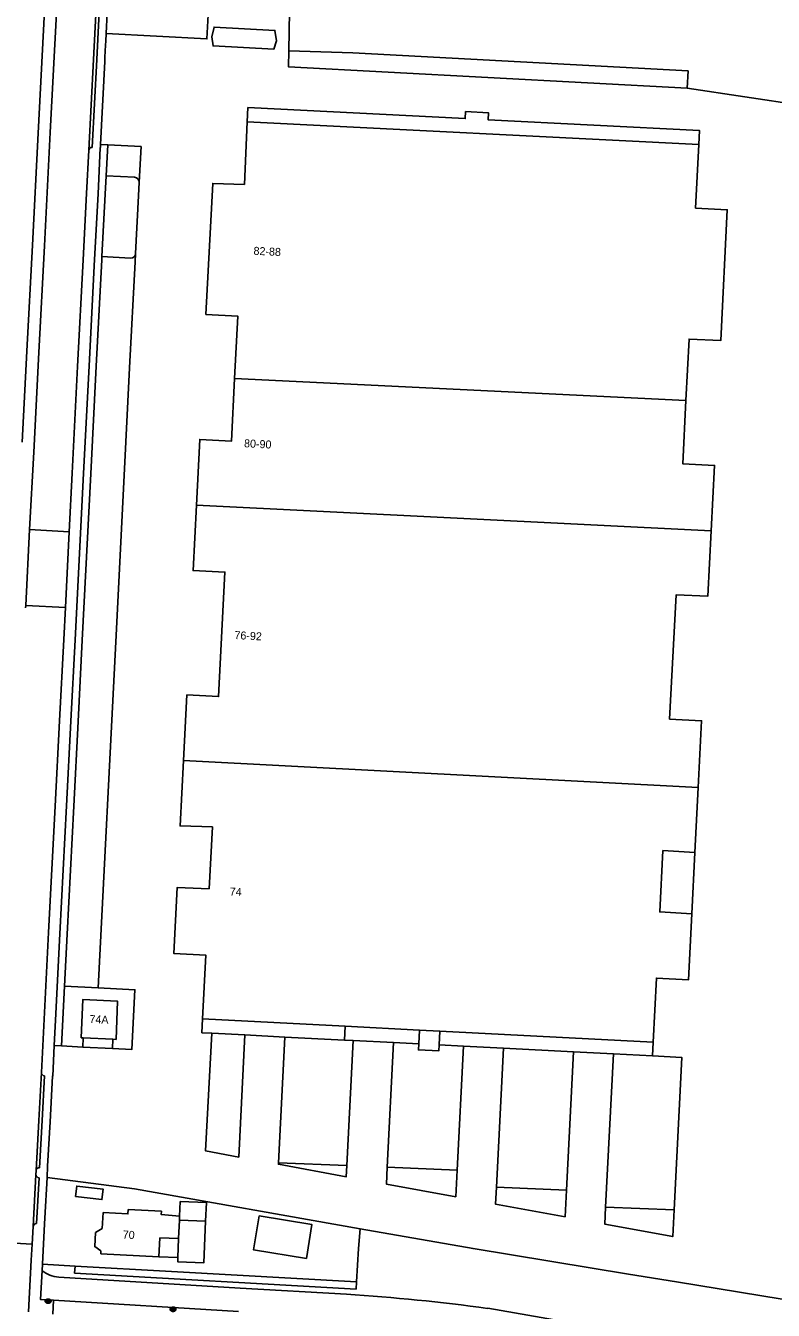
# Model space of a CAD drawing. Extents: x 194485 to 197793, y 468269 to 470822.
# Drawn here: x 194860 to 194972, y 470490.8 to 470683.4 of the extents above; entities that cross this region are included whole.
import ezdxf

# ---------------------------------------------------------------- set-up
doc = ezdxf.new("R2010")
doc.units = 0
for name, color, linetype in [('BGT grensvlak begroeid terreindeel', 7, 'Continuous'), ('BGT grensvlak begroeid terreindeel LR', 7, 'Continuous'), ('BGT grensvlak gebouwinstallatie plus 1', 7, 'Continuous'), ('BGT grensvlak onbegroeid terreindeel', 7, 'Continuous'), ('BGT grensvlak onbegroeid terreindeel LR', 7, 'Continuous'), ('BGT grensvlak pand op maaiveld', 7, 'Continuous'), ('BGT grensvlak pand op maaiveld LR', 7, 'Continuous'), ('BGT grensvlak vegetatieobject', 7, 'Continuous'), ('BGT grensvlak wegdeel', 7, 'Continuous'), ('BGT puntobject put inspectie- rioolput', 7, 'Continuous'), ('BGT tekst huisnummerreeks', 7, 'Continuous')]:
    doc.layers.add(name, color=color, linetype=linetype)

msp = doc.modelspace()

# ---------------------------------------------------------------- linework, layer by layer
at = {"layer": 'BGT grensvlak begroeid terreindeel'}
msp.add_lwpolyline([(194899.43, 470679.59), (194909.04, 470679.28), (194959.28, 470676.57), (194959.14, 470674.01)], dxfattribs=at)
at = {"layer": 'BGT grensvlak begroeid terreindeel LR'}
msp.add_line((194865.8, 470539.36), (194865.33, 470530.4), dxfattribs=at)
at = {"layer": 'BGT grensvlak gebouwinstallatie plus 1'}
for p, q in [((194960.27, 470559.41), (194959.84, 470550.2)), ((194882.8, 470498.66), (194882.91, 470501.52)), ((194882.8, 470498.66), (194879.93, 470498.77))]:
    msp.add_line(p, q, dxfattribs=at)
for points in [[(194897.57, 470681.1), (194897.35, 470682.66), (194888.21, 470683.15), (194887.89, 470681.68), (194888.06, 470680.32), (194897.2, 470679.84), (194897.57, 470681.1)], [(194867.46, 470507.82), (194871.42, 470507.35), (194871.61, 470508.92), (194867.64, 470509.39), (194867.46, 470507.82)], [(194886.95, 470504.1), (194886.69, 470497.89), (194882.77, 470498.05), (194882.8, 470498.66)]]:
    msp.add_lwpolyline(points, dxfattribs=at)
at = {"layer": 'BGT grensvlak onbegroeid terreindeel'}
for p, q in [((194959.14, 470674.01), (195012.22, 470665.94)), ((194872.28, 470665.49), (194871.2, 470665.54)), ((194907.86, 470533.36), (194907.75, 470531.27)), ((194918.9, 470530.7), (194919.01, 470532.78)), ((194921.94, 470530.54), (194922.04, 470532.63)), ((194865.33, 470530.4), (194864.26, 470530.45)), ((194868.55, 470530.23), (194865.33, 470530.4)), ((194909.08, 470531.2), (194915.13, 470530.89)), ((194925.61, 470530.35), (194931.61, 470530.04)), ((194954.03, 470530.98), (194953.93, 470528.89)), ((194942.09, 470529.5), (194948.08, 470529.19)), ((194867.38, 470497.4), (194862.48, 470497.69)), ((194950.34, 470496.19), (194957.52, 470495.02)), ((194957.52, 470495.02), (194979.69, 470491.4))]:
    msp.add_line(p, q, dxfattribs=at)
for points in [[(194872.03, 470682.17), (194887.14, 470681.38), (194887.38, 470685.9), (194897.34, 470685.38), (194897.46, 470691.56), (194899.63, 470691.5), (194899.43, 470679.59)], [(194899.43, 470679.59), (194899.39, 470677.18), (194959.14, 470674.01)], [(194960.86, 470665.53), (194960.96, 470667.66), (194929.29, 470669.26), (194929.35, 470670.31), (194925.93, 470670.48), (194925.88, 470669.43), (194893.28, 470671.09), (194893.19, 470668.96)], [(194870.83, 470539.1), (194876.35, 470538.82), (194875.9, 470529.87), (194873, 470530.01)], [(194908.11, 470512.46), (194908.02, 470510.79), (194897.86, 470512.65), (194897.87, 470512.89)], [(194924.66, 470511.77), (194924.45, 470507.78), (194914.04, 470509.69), (194914.17, 470512.21)], [(194910.1, 470502.99), (194876.27, 470508.96), (194863.18, 470510.67)], [(194941.02, 470508.77), (194940.82, 470504.78), (194930.4, 470506.69), (194930.53, 470509.21)], [(194957.16, 470505.81), (194956.96, 470501.82), (194946.77, 470503.69), (194946.9, 470506.24)], [(194910.1, 470502.99), (194909.87, 470500), (194909.57, 470495.02)], [(194950.34, 470496.19), (194927.03, 470500), (194910.1, 470502.99)]]:
    msp.add_lwpolyline(points, dxfattribs=at)
at = {"layer": 'BGT grensvlak onbegroeid terreindeel LR'}
msp.add_line((194892.85, 470532.04), (194898.84, 470531.73), dxfattribs=at)
msp.add_lwpolyline([(194886.5, 470534.46), (194886.39, 470532.37), (194887.86, 470532.3)], dxfattribs=at)
at = {"layer": 'BGT grensvlak pand op maaiveld'}
for p, q in [((194960.86, 470665.53), (194893.19, 470668.96)), ((194960.27, 470559.41), (194960.77, 470569.15)), ((194886.5, 470534.46), (194907.86, 470533.36)), ((194907.86, 470533.36), (194919.01, 470532.78)), ((194919.01, 470532.78), (194922.04, 470532.63)), ((194922.04, 470532.63), (194954.03, 470530.98)), ((194868.61, 470531.6), (194873.07, 470531.4)), ((194882.91, 470501.52), (194883.03, 470504.26)), ((194886.95, 470504.1), (194883.03, 470504.26))]:
    msp.add_line(p, q, dxfattribs=at)
for points in [[(194893.19, 470668.96), (194892.77, 470659.55), (194888.02, 470659.71), (194887, 470640.08), (194891.76, 470639.83), (194891.3, 470630.46)], [(194958.95, 470627.14), (194959.41, 470636.36), (194964.17, 470636.14), (194965.13, 470655.76), (194960.4, 470656), (194960.86, 470665.53)], [(194885.57, 470611.49), (194886.07, 470621.32), (194890.85, 470621.09), (194891.3, 470630.46)], [(194958.95, 470627.14), (194958.48, 470617.67), (194963.24, 470617.44), (194962.72, 470607.6)], [(194883.65, 470573.2), (194884.16, 470583.01), (194888.9, 470582.78), (194889.85, 470601.44), (194885.08, 470601.66), (194885.57, 470611.49)], [(194962.72, 470607.6), (194962.21, 470597.81), (194957.5, 470598.05), (194956.5, 470579.4), (194961.28, 470579.14), (194960.77, 470569.15)], [(194883.65, 470573.2), (194883.13, 470563.39), (194887.96, 470563.22), (194887.47, 470553.95), (194882.7, 470554.17), (194882.2, 470544.24), (194887, 470544), (194886.5, 470534.46)], [(194960.27, 470559.41), (194955.5, 470559.68), (194955.01, 470550.49), (194959.84, 470550.2)], [(194954.03, 470530.98), (194954.53, 470540.56), (194959.34, 470540.31), (194959.84, 470550.2)], [(194873.07, 470531.4), (194873.52, 470531.38), (194873.74, 470537.11), (194868.57, 470537.36), (194868.32, 470531.62), (194868.61, 470531.6)], [(194871.47, 470503), (194871.61, 470505.41), (194875.31, 470505.2), (194875.35, 470505.86), (194880.32, 470505.62), (194880.29, 470505.1), (194883.05, 470504.89)], [(194883.05, 470504.89), (194883.14, 470507.06), (194887.06, 470506.9), (194886.95, 470504.1)], [(194902.05, 470498.51), (194902.89, 470503.6), (194894.98, 470504.9), (194894.14, 470499.82), (194902.05, 470498.51)], [(194871.27, 470499.69), (194870.33, 470500.3), (194870.43, 470502.42), (194871.47, 470503)], [(194882.91, 470501.52), (194880.09, 470501.61), (194879.93, 470498.77)], [(194879.93, 470498.77), (194871.25, 470499.23), (194871.27, 470499.69)]]:
    msp.add_lwpolyline(points, dxfattribs=at)
at = {"layer": 'BGT grensvlak pand op maaiveld LR'}
for p, q in [((194958.95, 470627.14), (194891.3, 470630.46)), ((194962.72, 470607.6), (194885.57, 470611.49)), ((194960.77, 470569.15), (194883.65, 470573.2)), ((194883.03, 470504.26), (194883.05, 470504.89))]:
    msp.add_line(p, q, dxfattribs=at)
at = {"layer": 'BGT grensvlak vegetatieobject'}
for p, q in [((194867.32, 470496.32), (194867.38, 470497.4)), ((194867.38, 470497.4), (194881.86, 470496.59)), ((194909.57, 470495.02), (194881.86, 470496.59))]:
    msp.add_line(p, q, dxfattribs=at)
msp.add_lwpolyline([(194867.32, 470496.32), (194909.51, 470493.94), (194909.57, 470495.02)], dxfattribs=at)
at = {"layer": 'BGT grensvlak wegdeel'}
for p, q in [((194872.28, 470665.49), (194872.05, 470660.86)), ((194876.32, 470660.64), (194872.05, 470660.86)), ((194871.42, 470648.75), (194875.71, 470648.52)), ((194859.99, 470596.45), (194860.57, 470607.8)), ((194866.51, 470607.49), (194860.57, 470607.8)), ((194866.51, 470607.49), (194865.93, 470596.14)), ((194859.98, 470596.09), (194859.99, 470596.45)), ((194865.93, 470596.14), (194859.99, 470596.45)), ((194870.83, 470539.1), (194865.8, 470539.36)), ((194887.86, 470532.3), (194892.85, 470532.04)), ((194868.55, 470530.23), (194868.61, 470531.6)), ((194873, 470530.01), (194868.55, 470530.23)), ((194873, 470530.01), (194873.07, 470531.4)), ((194897.87, 470512.89), (194898.84, 470531.73)), ((194898.84, 470531.73), (194907.75, 470531.27)), ((194907.75, 470531.27), (194909.08, 470531.2)), ((194908.11, 470512.46), (194909.08, 470531.2)), ((194914.17, 470512.21), (194915.13, 470530.89)), ((194915.13, 470530.89), (194918.9, 470530.7)), ((194921.94, 470530.54), (194925.61, 470530.35)), ((194924.66, 470511.77), (194925.61, 470530.35)), ((194930.53, 470509.21), (194931.61, 470530.04)), ((194931.61, 470530.04), (194942.09, 470529.5)), ((194941.02, 470508.77), (194942.09, 470529.5)), ((194946.9, 470506.24), (194948.08, 470529.19)), ((194948.08, 470529.19), (194953.93, 470528.89)), ((194897.87, 470512.89), (194908.11, 470512.46)), ((194861.51, 470511.08), (194861.08, 470503.3)), ((194861.55, 470511.74), (194861.51, 470511.08)), ((194914.17, 470512.21), (194924.66, 470511.77)), ((194861.98, 470510.64), (194861.58, 470503.77)), ((194930.53, 470509.21), (194941.02, 470508.77)), ((194946.9, 470506.24), (194957.16, 470505.81)), ((194861.08, 470503.3), (194860.95, 470500.67)), ((194860.95, 470500.67), (194855.03, 470501.01)), ((194860.95, 470500.67), (194860.82, 470498.3)), ((194860.82, 470498.3), (194860.38, 470490.55)), ((194862.43, 470496.74), (194862.48, 470497.69)), ((194864.15, 470492.29), (194864.05, 470490.18)), ((194891.9, 470490.6), (194864.15, 470492.29)), ((194929.23, 470491.06), (194939.27, 470489.35))]:
    msp.add_line(p, q, dxfattribs=at)
for points in [[(194872.03, 470682.17), (194872.34, 470688.42), (194873.13, 470703.33), (194873.81, 470716.73), (194874.3, 470726.36), (194874.92, 470738.35), (194875.58, 470751.38), (194875.75, 470754.62)], [(194868.07, 470753.58), (194867.84, 470749.22), (194867.13, 470735.26), (194866.21, 470717.27), (194865.4, 470701.29), (194864.58, 470685.27), (194863.66, 470667.34), (194862.78, 470650.35), (194861.95, 470634.38), (194861.18, 470619.42), (194860.57, 470607.8)], [(194863.04, 470690.55), (194862.79, 470685.59), (194861.84, 470667.24), (194860.98, 470650.45), (194860.15, 470634.57), (194859.44, 470620.93)], [(194869.45, 470664.68), (194870.14, 470678.29), (194870.69, 470688.97)], [(194869.96, 470665.12), (194870.63, 470678.27), (194871.16, 470688.48)], [(194872.03, 470682.17), (194871.98, 470681.06), (194871.95, 470680.46), (194871.86, 470678.63)], [(194871.86, 470678.63), (194871.83, 470677.98), (194871.2, 470665.54)], [(194871.2, 470665.54), (194871.18, 470665.14), (194871.17, 470665.06), (194870.83, 470658.15), (194870.32, 470648.29), (194869.49, 470632.35), (194868.66, 470616.22), (194867.39, 470591.3), (194866.77, 470579.08), (194866.11, 470566.38), (194865.12, 470547.21), (194864.45, 470534.26), (194864.26, 470530.45)], [(194877.01, 470659.88), (194877.27, 470665.23), (194872.28, 470665.49)], [(194869.45, 470664.68), (194869.12, 470658.2), (194868.61, 470648.23), (194867.77, 470632.24), (194866.96, 470616.27), (194866.51, 470607.49)], [(194871.42, 470648.75), (194871.91, 470658.1), (194872.05, 470660.86)], [(194876.45, 470649.19), (194876.9, 470657.84), (194877.01, 470659.88)], [(194871.42, 470648.75), (194871.4, 470648.23), (194870.57, 470632.29), (194869.74, 470616.16), (194868.47, 470591.25), (194867.85, 470579.03), (194867.2, 470566.33), (194866.21, 470547.16), (194865.8, 470539.36)], [(194870.83, 470539.1), (194873.47, 470591), (194874.74, 470615.91), (194875.56, 470632.04), (194876.39, 470647.97), (194876.45, 470649.19)], [(194865.93, 470596.14), (194865.68, 470591.33), (194865.06, 470579.15), (194864.4, 470566.36), (194863.42, 470547.39), (194862.75, 470534.4), (194862.34, 470526.41)], [(194887.86, 470532.3), (194886.95, 470514.65), (194891.91, 470513.74), (194892.85, 470532.04)], [(194863.18, 470510.67), (194863.27, 470512.36), (194863.63, 470519), (194863.99, 470525.88), (194864.03, 470525.88), (194864.26, 470530.45)], [(194921.94, 470530.54), (194921.89, 470529.66), (194918.86, 470529.81), (194918.9, 470530.7)], [(194957.16, 470505.81), (194958.34, 470528.66), (194953.93, 470528.89)], [(194861.55, 470511.74), (194861.95, 470519.23), (194862.34, 470526.41)], [(194862.05, 470512.14), (194862.44, 470519.2), (194862.8, 470525.92)], [(194862.48, 470497.69), (194862.8, 470503.71), (194862.85, 470504.59), (194863.18, 470510.67)], [(194864.15, 470492.29), (194862.18, 470492.4), (194862.43, 470496.74)], [(194864.93, 470495.75), (194892.12, 470494.09), (194908.07, 470493.16)]]:
    msp.add_lwpolyline(points, dxfattribs=at)
for centre, radius, start, end in [((194869.94, 470664.62), 0.499, 87.9829, 131.3457), ((194869.94, 470664.63), 0.498, 131.2915, 173.4301), ((194876.28, 470659.91), 0.725, 357.2788, 87.0952), ((194875.75, 470649.23), 0.71, 266.8845, 356.8096), ((194862.83, 470526.41), 0.489, 180.1958, 224.4461), ((194862.83, 470526.41), 0.49, 224.4544, 266.6308), ((194862.01, 470511.13), 0.497, 185.9492, 229.4084), ((194862.03, 470511.65), 0.488, 123.5397, 169.4145), ((194862.03, 470511.65), 0.489, 88.1087, 123.5173), ((194862.01, 470511.13), 0.498, 229.3934, 266.6693), ((194861.6, 470503.26), 0.513, 91.2824, 175.4176), ((194865.19, 470500.05), 4.31, 230.0957, 266.5383), ((194889.54, 470199.53), 294.21, 82.2481, 86.3903)]:
    msp.add_arc(centre, radius, start, end, dxfattribs=at)
at = {"layer": 'BGT puntobject put inspectie- rioolput'}
for p, q in [((194863.26, 470492.17), (194863.1, 470492.17)), ((194863.1, 470492.09), (194863.26, 470492.09)), ((194863.6, 470492.17), (194863.44, 470492.17)), ((194863.44, 470492.09), (194863.6, 470492.09)), ((194881.98, 470490.95), (194881.82, 470490.95)), ((194881.82, 470490.88), (194881.98, 470490.88)), ((194882.32, 470490.95), (194882.16, 470490.95)), ((194882.16, 470490.88), (194882.32, 470490.88))]:
    msp.add_line(p, q, dxfattribs=at)
for centre, radius, start, end in [((194863.1, 470492.13), 0.0375, 90, 270), ((194863.35, 470492.13), 0.1, 0, 180), ((194863.35, 470492.13), 0.1, 157.9757, 180), ((194863.35, 470492.13), 0.1, 180, 202.0243), ((194863.35, 470492.13), 0.1, 180, 0), ((194863.35, 470492.13), 0.1, 0, 22.0243), ((194863.35, 470492.13), 0.1, 337.9757, 0), ((194863.6, 470492.13), 0.0375, 270, 90), ((194881.82, 470490.92), 0.0375, 90, 270), ((194882.07, 470490.92), 0.1, 0, 180), ((194882.07, 470490.92), 0.1, 157.9757, 180), ((194882.07, 470490.92), 0.1, 180, 202.0243), ((194882.07, 470490.92), 0.1, 180, 0), ((194882.07, 470490.92), 0.1, 0, 22.0243), ((194882.07, 470490.92), 0.1, 337.9757, 0), ((194882.32, 470490.92), 0.0375, 270, 90)]:
    msp.add_arc(centre, radius, start, end, dxfattribs=at)
for centre in [(194863.35, 470492.13), (194882.07, 470490.92)]:
    msp.add_ellipse(centre, major_axis=(0.392, 0), ratio=0.689655, dxfattribs=at)
for points in [[(194863.79, 470492.13), (194863.79, 470492.17), (194863.78, 470492.22), (194863.71, 470492.33), (194863.63, 470492.39), (194863.44, 470492.45), (194863.33, 470492.46), (194863.13, 470492.42), (194863.04, 470492.37), (194862.93, 470492.26), (194862.91, 470492.2), (194862.91, 470492.07), (194862.93, 470492.01), (194863.02, 470491.91), (194863.07, 470491.87), (194863.25, 470491.81), (194863.39, 470491.8), (194863.62, 470491.86), (194863.72, 470491.93), (194863.78, 470492.06), (194863.79, 470492.09), (194863.79, 470492.13)], [(194882.51, 470490.92), (194882.51, 470490.96), (194882.5, 470491), (194882.44, 470491.12), (194882.35, 470491.17), (194882.16, 470491.24), (194882.05, 470491.24), (194881.85, 470491.2), (194881.76, 470491.16), (194881.66, 470491.04), (194881.63, 470490.98), (194881.63, 470490.86), (194881.65, 470490.8), (194881.74, 470490.7), (194881.8, 470490.66), (194881.97, 470490.59), (194882.11, 470490.58), (194882.34, 470490.65), (194882.44, 470490.71), (194882.5, 470490.84), (194882.51, 470490.88), (194882.51, 470490.92)]]:
    msp.add_open_spline(points, degree=3, dxfattribs=at)

# ---------------------------------------------------------------- texts
at = {"layer": 'BGT tekst huisnummerreeks'}
for s, rotation, p in [('82-88', 357.2, (194894.11, 470649.02)), ('80-90', 357.1, (194892.69, 470620.16)), ('76-92', 357.1, (194891.25, 470591.4)), ('74', 357.1, (194890.54, 470552.95)), ('74A', 357.5, (194869.52, 470533.83)), ('70', 356.7, (194874.5, 470501.54))]:
    msp.add_text(s, height=1.2, rotation=rotation, dxfattribs=at).set_placement(p)

doc.saveas('drawing.dxf')
